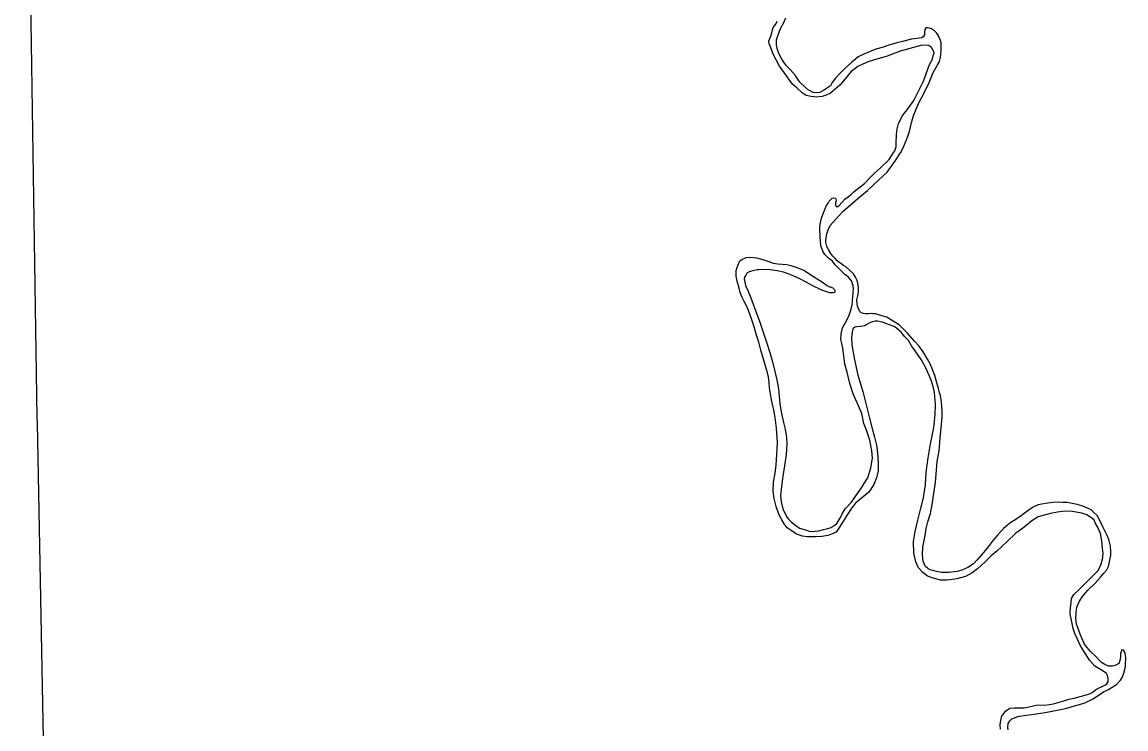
# Model space of a CAD drawing. Extents: x -939622 to -934222, y 1383701 to 1385301.
# Drawn here: x -936050.77 to -936030.22, y 1384278.23 to 1384291.38 of the extents above; entities that cross this region are included whole.
import ezdxf

# ---------------------------------------------------------------- set-up
doc = ezdxf.new("R2010")
doc.units = 0
doc.layers.add('Level 2', color=7, linetype='Continuous')
doc.layers.add('Level 9', color=7, linetype='Continuous')

msp = doc.modelspace()

# ---------------------------------------------------------------- linework, layer by layer
at = {"layer": 'Level 2'}
msp.add_lwpolyline([(-936050.008, 1384259.981), (-936050.136, 1384267.932), (-936050.147, 1384268.046), (-936050.326, 1384275.986), (-936050.331, 1384276.083), (-936050.481, 1384283.918), (-936050.491, 1384284.023), (-936050.605, 1384291.808), (-936050.603, 1384291.896), (-936050.769, 1384299.773)], dxfattribs=at)
at = {"layer": 'Level 9'}
for points in [[(-936033.66, 1384290.864), (-936033.664, 1384290.991), (-936033.674, 1384291.039), (-936033.69, 1384291.077), (-936033.705, 1384291.11), (-936033.742, 1384291.173), (-936033.784, 1384291.218), (-936033.842, 1384291.253), (-936033.878, 1384291.267), (-936033.914, 1384291.273), (-936033.938, 1384291.27), (-936033.956, 1384291.26), (-936033.965, 1384291.239), (-936033.97, 1384291.188), (-936033.975, 1384291.143), (-936033.996, 1384291.103), (-936034.022, 1384291.085), (-936034.214, 1384291.064), (-936034.384, 1384291.02), (-936034.486, 1384290.994), (-936034.638, 1384290.947), (-936034.758, 1384290.909), (-936034.877, 1384290.875), (-936034.981, 1384290.834), (-936035.104, 1384290.784), (-936035.205, 1384290.732), (-936035.329, 1384290.625), (-936035.457, 1384290.515), (-936035.537, 1384290.435), (-936035.628, 1384290.338), (-936035.69, 1384290.256), (-936035.719, 1384290.195), (-936035.85, 1384290.109), (-936035.918, 1384290.066), (-936035.987, 1384290.062), (-936036.047, 1384290.067), (-936036.138, 1384290.12), (-936036.195, 1384290.167), (-936036.29, 1384290.262), (-936036.381, 1384290.393), (-936036.473, 1384290.494), (-936036.546, 1384290.572), (-936036.625, 1384290.691), (-936036.68, 1384290.78), (-936036.706, 1384290.861), (-936036.728, 1384290.957), (-936036.729, 1384291.05), (-936036.703, 1384291.12), (-936036.651, 1384291.259), (-936036.598, 1384291.359), (-936036.552, 1384291.459)], [(-936033.794, 1384290.799), (-936033.8, 1384290.829), (-936033.809, 1384290.853), (-936033.84, 1384290.907), (-936033.892, 1384290.942), (-936033.955, 1384290.95), (-936034.042, 1384290.943), (-936034.424, 1384290.836), (-936034.665, 1384290.745), (-936034.901, 1384290.676), (-936035.039, 1384290.635), (-936035.214, 1384290.554), (-936035.336, 1384290.459), (-936035.451, 1384290.325), (-936035.545, 1384290.204), (-936035.72, 1384290.057), (-936035.801, 1384290.019), (-936035.878, 1384289.994), (-936035.983, 1384289.984), (-936036.082, 1384289.995), (-936036.172, 1384290.014), (-936036.248, 1384290.061), (-936036.345, 1384290.15), (-936036.427, 1384290.224), (-936036.5, 1384290.317), (-936036.586, 1384290.439), (-936036.668, 1384290.561), (-936036.733, 1384290.674), (-936036.788, 1384290.779), (-936036.813, 1384290.851), (-936036.838, 1384290.92), (-936036.863, 1384290.973), (-936036.867, 1384291.03), (-936036.835, 1384291.118), (-936036.815, 1384291.179), (-936036.803, 1384291.233), (-936036.786, 1384291.278), (-936036.739, 1384291.339), (-936036.713, 1384291.397)], [(-936035.506, 1384282.23), (-936035.45, 1384282.321), (-936035.332, 1384282.449), (-936035.262, 1384282.549), (-936035.147, 1384282.713), (-936035.088, 1384282.804), (-936035.027, 1384282.898), (-936034.972, 1384283.085), (-936034.942, 1384283.263), (-936034.955, 1384283.405), (-936034.991, 1384283.603), (-936035.054, 1384283.785), (-936035.1, 1384283.911), (-936035.136, 1384284.097), (-936035.198, 1384284.237), (-936035.259, 1384284.363), (-936035.3, 1384284.465), (-936035.362, 1384284.656), (-936035.413, 1384284.863), (-936035.454, 1384285.016), (-936035.474, 1384285.166), (-936035.494, 1384285.313), (-936035.513, 1384285.4), (-936035.529, 1384285.475), (-936035.525, 1384285.574), (-936035.496, 1384285.692), (-936035.426, 1384285.819), (-936035.373, 1384285.928), (-936035.336, 1384286.04), (-936035.319, 1384286.119), (-936035.314, 1384286.194), (-936035.306, 1384286.266), (-936035.298, 1384286.357), (-936035.296, 1384286.414), (-936035.297, 1384286.471), (-936035.316, 1384286.525), (-936035.334, 1384286.564), (-936035.389, 1384286.635), (-936035.453, 1384286.685), (-936035.583, 1384286.81), (-936035.632, 1384286.86), (-936035.687, 1384286.929), (-936035.76, 1384286.988), (-936035.829, 1384287.053), (-936035.866, 1384287.119), (-936035.901, 1384287.218), (-936035.908, 1384287.302), (-936035.912, 1384287.392), (-936035.92, 1384287.533), (-936035.912, 1384287.618), (-936035.89, 1384287.729), (-936035.866, 1384287.796), (-936035.826, 1384287.895), (-936035.797, 1384287.965), (-936035.767, 1384288.011), (-936035.744, 1384288.044), (-936035.717, 1384288.077), (-936035.688, 1384288.102), (-936035.658, 1384288.108), (-936035.637, 1384288.103), (-936035.625, 1384288.091), (-936035.618, 1384288.067), (-936035.618, 1384288.055), (-936035.627, 1384288.013), (-936035.626, 1384287.985), (-936035.626, 1384287.973), (-936035.623, 1384287.964), (-936035.623, 1384287.958), (-936035.614, 1384287.95), (-936035.587, 1384287.95), (-936035.569, 1384287.962), (-936035.454, 1384288.084), (-936035.341, 1384288.167), (-936035.282, 1384288.228), (-936035.089, 1384288.378), (-936034.974, 1384288.497), (-936034.912, 1384288.564), (-936034.799, 1384288.659), (-936034.63, 1384288.823), (-936034.575, 1384288.908), (-936034.542, 1384288.957), (-936034.525, 1384288.984), (-936034.499, 1384289.057), (-936034.499, 1384289.114), (-936034.493, 1384289.292), (-936034.482, 1384289.394), (-936034.459, 1384289.491), (-936034.375, 1384289.645), (-936034.295, 1384289.749), (-936034.172, 1384289.922), (-936034.107, 1384290.043), (-936034.052, 1384290.155), (-936033.999, 1384290.27), (-936033.947, 1384290.4), (-936033.898, 1384290.539), (-936033.881, 1384290.588), (-936033.857, 1384290.636), (-936033.831, 1384290.675), (-936033.817, 1384290.721), (-936033.808, 1384290.754), (-936033.794, 1384290.799)], [(-936033.42, 1384281.149), (-936033.519, 1384281.138), (-936033.588, 1384281.137), (-936033.654, 1384281.136), (-936033.747, 1384281.156), (-936033.825, 1384281.173), (-936033.867, 1384281.188), (-936033.909, 1384281.211), (-936033.958, 1384281.259), (-936033.995, 1384281.348), (-936034.012, 1384281.465), (-936034.005, 1384281.607), (-936033.96, 1384281.824), (-936033.944, 1384281.96), (-936033.909, 1384282.08), (-936033.863, 1384282.237), (-936033.827, 1384282.403), (-936033.769, 1384282.813), (-936033.753, 1384282.967), (-936033.736, 1384283.205), (-936033.699, 1384283.401), (-936033.679, 1384283.639), (-936033.663, 1384283.832), (-936033.642, 1384284.027), (-936033.641, 1384284.148), (-936033.655, 1384284.307), (-936033.677, 1384284.43), (-936033.69, 1384284.481), (-936033.712, 1384284.559), (-936033.741, 1384284.67), (-936033.778, 1384284.802), (-936033.822, 1384284.918), (-936033.865, 1384285.023), (-936033.914, 1384285.106), (-936034, 1384285.247), (-936034.08, 1384285.354), (-936034.156, 1384285.443), (-936034.29, 1384285.589), (-936034.366, 1384285.663), (-936034.442, 1384285.746), (-936034.617, 1384285.852), (-936034.671, 1384285.887), (-936034.765, 1384285.916), (-936034.831, 1384285.933), (-936034.885, 1384285.953), (-936034.927, 1384285.953), (-936034.969, 1384285.955), (-936035.017, 1384285.951), (-936035.071, 1384285.954), (-936035.11, 1384285.956), (-936035.149, 1384285.971), (-936035.177, 1384285.994), (-936035.201, 1384286.048), (-936035.22, 1384286.096), (-936035.227, 1384286.144), (-936035.233, 1384286.213), (-936035.216, 1384286.286), (-936035.202, 1384286.355), (-936035.2, 1384286.436), (-936035.214, 1384286.523), (-936035.233, 1384286.586), (-936035.257, 1384286.634), (-936035.294, 1384286.694), (-936035.437, 1384286.827), (-936035.479, 1384286.853), (-936035.6, 1384286.939), (-936035.634, 1384286.978), (-936035.676, 1384287.025), (-936035.713, 1384287.073), (-936035.762, 1384287.15), (-936035.789, 1384287.204), (-936035.808, 1384287.279), (-936035.809, 1384287.318), (-936035.804, 1384287.369), (-936035.787, 1384287.442), (-936035.764, 1384287.511), (-936035.726, 1384287.596), (-936035.628, 1384287.709), (-936035.62, 1384287.712), (-936035.487, 1384287.864), (-936035.395, 1384287.944), (-936035.214, 1384288.099), (-936035.036, 1384288.243), (-936034.826, 1384288.436), (-936034.669, 1384288.585), (-936034.522, 1384288.783), (-936034.422, 1384288.947), (-936034.375, 1384289.029), (-936034.308, 1384289.186), (-936034.254, 1384289.346), (-936034.217, 1384289.512), (-936034.168, 1384289.654), (-936034.081, 1384289.863), (-936034.034, 1384289.96), (-936033.897, 1384290.226), (-936033.813, 1384290.441), (-936033.734, 1384290.571), (-936033.696, 1384290.644), (-936033.673, 1384290.717), (-936033.668, 1384290.783), (-936033.66, 1384290.864)], [(-936037.365, 1384286.256), (-936037.406, 1384286.346), (-936037.431, 1384286.456), (-936037.46, 1384286.561), (-936037.479, 1384286.654), (-936037.48, 1384286.76), (-936037.449, 1384286.853), (-936037.408, 1384286.935), (-936037.372, 1384286.963), (-936037.292, 1384286.997), (-936037.214, 1384287.007), (-936037.097, 1384286.994), (-936037.009, 1384286.968), (-936036.889, 1384286.933), (-936036.787, 1384286.893), (-936036.699, 1384286.879), (-936036.534, 1384286.866), (-936036.462, 1384286.852), (-936036.348, 1384286.811), (-936036.203, 1384286.759), (-936036.088, 1384286.674), (-936035.873, 1384286.538), (-936035.822, 1384286.5), (-936035.783, 1384286.476), (-936035.743, 1384286.456), (-936035.722, 1384286.453), (-936035.695, 1384286.441), (-936035.677, 1384286.433), (-936035.662, 1384286.418), (-936035.65, 1384286.406), (-936035.643, 1384286.385), (-936035.64, 1384286.373), (-936035.64, 1384286.367), (-936035.64, 1384286.358), (-936035.643, 1384286.352), (-936035.646, 1384286.346), (-936035.67, 1384286.339), (-936035.736, 1384286.342), (-936035.883, 1384286.391), (-936036.061, 1384286.481), (-936036.176, 1384286.543), (-936036.294, 1384286.602), (-936036.418, 1384286.66), (-936036.511, 1384286.695), (-936036.598, 1384286.724), (-936036.716, 1384286.752), (-936036.842, 1384286.771), (-936036.911, 1384286.777), (-936037.064, 1384286.771), (-936037.085, 1384286.771), (-936037.144, 1384286.758), (-936037.195, 1384286.742), (-936037.237, 1384286.73), (-936037.279, 1384286.705), (-936037.299, 1384286.672), (-936037.32, 1384286.635), (-936037.328, 1384286.605), (-936037.306, 1384286.476), (-936037.256, 1384286.372), (-936037.203, 1384286.246), (-936037.116, 1384286.016), (-936037.038, 1384285.794), (-936036.967, 1384285.594), (-936036.904, 1384285.405), (-936036.848, 1384285.234), (-936036.801, 1384285.057), (-936036.756, 1384284.881), (-936036.718, 1384284.722), (-936036.692, 1384284.554), (-936036.678, 1384284.409), (-936036.658, 1384284.232), (-936036.632, 1384284.094), (-936036.596, 1384283.932), (-936036.565, 1384283.803), (-936036.542, 1384283.653), (-936036.534, 1384283.527), (-936036.546, 1384283.331), (-936036.58, 1384283.123), (-936036.607, 1384282.93), (-936036.621, 1384282.834), (-936036.631, 1384282.741), (-936036.65, 1384282.569), (-936036.639, 1384282.452), (-936036.608, 1384282.326), (-936036.534, 1384282.17), (-936036.503, 1384282.129), (-936036.448, 1384282.078), (-936036.37, 1384282.01), (-936036.297, 1384281.966), (-936036.231, 1384281.946), (-936036.171, 1384281.926), (-936036.098, 1384281.903), (-936036.008, 1384281.907), (-936035.94, 1384281.914), (-936035.853, 1384281.936), (-936035.796, 1384281.952), (-936035.71, 1384281.977), (-936035.653, 1384282.011), (-936035.606, 1384282.048), (-936035.535, 1384282.163), (-936035.506, 1384282.23)], [(-936034.144, 1384281.903), (-936034.096, 1384282.111), (-936034.042, 1384282.334), (-936033.993, 1384282.527), (-936033.955, 1384282.769), (-936033.943, 1384283), (-936033.901, 1384283.275), (-936033.86, 1384283.531), (-936033.801, 1384283.833), (-936033.771, 1384284.077), (-936033.768, 1384284.266), (-936033.789, 1384284.489), (-936033.812, 1384284.6), (-936033.846, 1384284.719), (-936033.945, 1384284.947), (-936034.037, 1384285.102), (-936034.144, 1384285.263), (-936034.212, 1384285.358), (-936034.273, 1384285.453), (-936034.346, 1384285.531), (-936034.401, 1384285.602), (-936034.492, 1384285.685), (-936034.519, 1384285.703), (-936034.558, 1384285.72), (-936034.763, 1384285.799), (-936034.847, 1384285.812), (-936034.889, 1384285.812), (-936034.94, 1384285.805), (-936034.979, 1384285.787), (-936035.015, 1384285.771), (-936035.056, 1384285.746), (-936035.092, 1384285.728), (-936035.119, 1384285.721), (-936035.164, 1384285.715), (-936035.233, 1384285.708), (-936035.268, 1384285.701), (-936035.304, 1384285.671), (-936035.321, 1384285.619), (-936035.332, 1384285.511), (-936035.324, 1384285.376), (-936035.279, 1384285.127), (-936035.211, 1384284.812), (-936035.12, 1384284.503), (-936035, 1384284.033), (-936034.946, 1384283.82), (-936034.902, 1384283.655), (-936034.867, 1384283.508), (-936034.85, 1384283.367), (-936034.835, 1384283.175), (-936034.836, 1384283.03), (-936034.865, 1384282.897), (-936034.914, 1384282.776), (-936035.008, 1384282.634), (-936035.144, 1384282.524), (-936035.26, 1384282.42), (-936035.337, 1384282.325), (-936035.41, 1384282.21), (-936035.466, 1384282.119), (-936035.519, 1384282.043), (-936035.554, 1384281.979), (-936035.592, 1384281.928), (-936035.618, 1384281.888), (-936035.702, 1384281.851), (-936035.774, 1384281.829), (-936035.884, 1384281.809), (-936036.001, 1384281.805), (-936036.055, 1384281.801), (-936036.148, 1384281.8), (-936036.241, 1384281.814), (-936036.355, 1384281.854), (-936036.455, 1384281.919), (-936036.531, 1384281.972), (-936036.586, 1384282.046), (-936036.626, 1384282.118), (-936036.684, 1384282.223), (-936036.734, 1384282.366), (-936036.769, 1384282.516), (-936036.789, 1384282.651), (-936036.782, 1384282.823), (-936036.752, 1384282.989), (-936036.736, 1384283.139), (-936036.72, 1384283.332), (-936036.708, 1384283.555), (-936036.727, 1384283.822), (-936036.754, 1384284.02), (-936036.779, 1384284.161), (-936036.821, 1384284.35), (-936036.857, 1384284.572), (-936036.861, 1384284.672), (-936036.875, 1384284.777), (-936036.909, 1384284.897), (-936036.953, 1384285.046), (-936037.016, 1384285.277), (-936037.054, 1384285.421), (-936037.104, 1384285.571), (-936037.145, 1384285.708), (-936037.201, 1384285.879), (-936037.251, 1384286.014), (-936037.279, 1384286.086), (-936037.329, 1384286.181), (-936037.365, 1384286.256)], [(-936032.077, 1384278.487), (-936031.972, 1384278.498), (-936031.763, 1384278.525), (-936031.595, 1384278.56), (-936031.443, 1384278.589), (-936031.326, 1384278.615), (-936031.183, 1384278.656), (-936031.09, 1384278.681), (-936030.989, 1384278.713), (-936030.843, 1384278.784), (-936030.777, 1384278.827), (-936030.694, 1384278.882), (-936030.626, 1384278.922), (-936030.545, 1384278.96), (-936030.495, 1384278.99), (-936030.465, 1384279.009), (-936030.391, 1384279.064), (-936030.323, 1384279.134), (-936030.291, 1384279.186), (-936030.259, 1384279.267), (-936030.242, 1384279.334), (-936030.23, 1384279.397), (-936030.228, 1384279.46), (-936030.223, 1384279.518), (-936030.224, 1384279.551), (-936030.23, 1384279.602), (-936030.24, 1384279.632), (-936030.249, 1384279.662), (-936030.267, 1384279.694), (-936030.298, 1384279.7), (-936030.306, 1384279.694), (-936030.312, 1384279.664), (-936030.321, 1384279.63), (-936030.326, 1384279.57), (-936030.337, 1384279.504), (-936030.34, 1384279.483), (-936030.351, 1384279.453), (-936030.372, 1384279.434), (-936030.411, 1384279.416), (-936030.425, 1384279.406), (-936030.47, 1384279.394), (-936030.548, 1384279.393), (-936030.615, 1384279.428), (-936030.675, 1384279.463), (-936030.721, 1384279.508), (-936030.775, 1384279.57), (-936030.882, 1384279.668), (-936030.943, 1384279.742), (-936030.994, 1384279.808), (-936031.041, 1384279.915), (-936031.072, 1384279.99), (-936031.112, 1384280.095), (-936031.14, 1384280.176), (-936031.154, 1384280.29), (-936031.152, 1384280.395), (-936031.139, 1384280.494), (-936031.089, 1384280.603), (-936031.033, 1384280.691), (-936030.933, 1384280.807), (-936030.797, 1384280.941), (-936030.694, 1384281.051), (-936030.632, 1384281.124), (-936030.579, 1384281.191), (-936030.549, 1384281.252), (-936030.53, 1384281.336), (-936030.504, 1384281.463), (-936030.505, 1384281.532), (-936030.51, 1384281.628), (-936030.541, 1384281.751), (-936030.572, 1384281.829), (-936030.646, 1384281.975), (-936030.754, 1384282.19), (-936030.818, 1384282.256), (-936030.869, 1384282.303), (-936030.939, 1384282.338), (-936031.041, 1384282.379), (-936031.129, 1384282.402), (-936031.315, 1384282.438), (-936031.402, 1384282.44), (-936031.483, 1384282.445), (-936031.585, 1384282.44), (-936031.722, 1384282.421), (-936031.857, 1384282.398), (-936031.949, 1384282.357), (-936032.027, 1384282.305), (-936032.142, 1384282.219), (-936032.237, 1384282.152), (-936032.306, 1384282.109), (-936032.365, 1384282.066), (-936032.425, 1384282.02), (-936032.499, 1384281.959), (-936032.608, 1384281.84), (-936032.691, 1384281.739), (-936032.808, 1384281.59), (-936032.912, 1384281.469), (-936032.997, 1384281.368), (-936033.062, 1384281.301), (-936033.166, 1384281.23), (-936033.279, 1384281.181), (-936033.366, 1384281.158), (-936033.42, 1384281.149)], [(-936032.556, 1384278.225), (-936032.563, 1384278.3), (-936032.558, 1384278.357), (-936032.532, 1384278.472), (-936032.509, 1384278.499), (-936032.467, 1384278.557), (-936032.384, 1384278.612), (-936032.306, 1384278.619), (-936032.247, 1384278.623), (-936032.115, 1384278.622), (-936032.022, 1384278.638), (-936031.944, 1384278.66), (-936031.861, 1384278.677), (-936031.732, 1384278.672), (-936031.654, 1384278.68), (-936031.573, 1384278.696), (-936031.468, 1384278.727), (-936031.379, 1384278.753), (-936031.286, 1384278.781), (-936031.185, 1384278.803), (-936031.074, 1384278.829), (-936030.979, 1384278.854), (-936030.904, 1384278.879), (-936030.865, 1384278.901), (-936030.827, 1384278.926), (-936030.773, 1384278.965), (-936030.711, 1384278.999), (-936030.666, 1384279.018), (-936030.618, 1384279.04), (-936030.58, 1384279.067), (-936030.553, 1384279.107), (-936030.554, 1384279.164), (-936030.567, 1384279.221), (-936030.582, 1384279.26), (-936030.664, 1384279.313), (-936030.8, 1384279.395), (-936030.903, 1384279.505), (-936031.005, 1384279.672), (-936031.069, 1384279.774), (-936031.171, 1384280.001), (-936031.205, 1384280.096), (-936031.26, 1384280.369), (-936031.253, 1384280.487), (-936031.245, 1384280.577), (-936031.237, 1384280.656), (-936031.193, 1384280.731), (-936031.107, 1384280.811), (-936030.989, 1384280.927), (-936030.885, 1384281.036), (-936030.793, 1384281.122), (-936030.74, 1384281.174), (-936030.691, 1384281.283), (-936030.662, 1384281.382), (-936030.649, 1384281.491), (-936030.659, 1384281.59), (-936030.67, 1384281.728), (-936030.696, 1384281.866), (-936030.751, 1384281.989), (-936030.794, 1384282.06), (-936030.816, 1384282.111), (-936030.852, 1384282.144), (-936030.952, 1384282.209), (-936031.046, 1384282.243), (-936031.223, 1384282.271), (-936031.358, 1384282.281), (-936031.498, 1384282.264), (-936031.624, 1384282.235), (-936031.747, 1384282.207), (-936031.854, 1384282.172), (-936031.976, 1384282.098), (-936032.148, 1384281.96), (-936032.27, 1384281.869), (-936032.441, 1384281.707), (-936032.625, 1384281.536), (-936032.729, 1384281.447), (-936032.85, 1384281.331), (-936032.986, 1384281.209), (-936033.087, 1384281.135), (-936033.212, 1384281.064), (-936033.37, 1384281.02), (-936033.55, 1384280.997), (-936033.676, 1384280.995), (-936033.808, 1384281.032), (-936033.914, 1384281.07), (-936034.004, 1384281.141), (-936034.084, 1384281.224), (-936034.136, 1384281.334), (-936034.168, 1384281.499), (-936034.174, 1384281.716), (-936034.144, 1384281.903)], [(-936032.418, 1384278.209), (-936032.421, 1384278.257), (-936032.413, 1384278.329), (-936032.384, 1384278.378), (-936032.346, 1384278.417), (-936032.238, 1384278.461), (-936032.077, 1384278.487)]]:
    msp.add_lwpolyline(points, dxfattribs=at)

doc.saveas('drawing.dxf')
